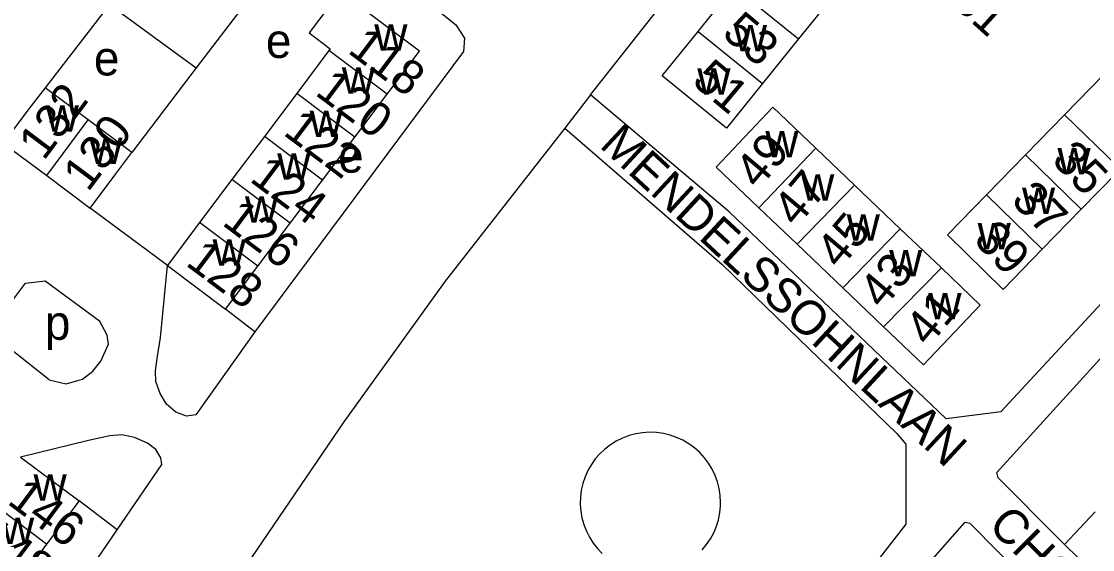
# Model space of a CAD drawing. Extents: x 159045 to 160918, y 380454 to 382516.
# Drawn here: x 159439.6 to 159564.5, y 381886.8 to 381948.4 of the extents above; entities that cross this region are included whole.
import ezdxf

# ---------------------------------------------------------------- set-up
doc = ezdxf.new("R2010")
doc.units = 0
for name, color, linetype in [('BLT_Basislijn', 7, 'Continuous'), ('BLT_Bebouwing', 7, 'Continuous'), ('BLT_Centroide', 7, 'Continuous'), ('BLT_Huisnummer', 7, 'Continuous'), ('BLT_Huisnummer_ tussenligend', 7, 'Continuous'), ('BLT_Huisnummer_reeks', 7, 'Continuous'), ('BLT_Onderverdeling_panden', 7, 'Continuous'), ('BLT_Straatnaam_verkleind', 7, 'Continuous')]:
    doc.layers.add(name, color=color, linetype=linetype)

msp = doc.modelspace()

# ---------------------------------------------------------------- linework, layer by layer
at = {"layer": 'BLT_Basislijn'}
for p, q in [((159449.92, 381950.36), (159442.39, 381940.67)), ((159449.92, 381950.36), (159460.02, 381942.98)), ((159465.72, 381950.44), (159460.02, 381942.98)), ((159460.02, 381942.98), (159452.49, 381933.12)), ((159505.97, 381939.82), (159502.97, 381935.96)), ((159456.65, 381919.95), (159447.65, 381926.64)), ((159564.78, 381891.24), (159561.21, 381887.45))]:
    msp.add_line(p, q, dxfattribs=at)
for points in [[(159557.92, 382002.85), (159569.85, 381992.2), (159593.34, 381970.78), (159604.26, 381960.81), (159603.62, 381953.08), (159578.72, 381929.8), (159553.77, 381902.89), (159547.43, 381902.07), (159522.11, 381926.2), (159505.97, 381939.82)], [(159505.97, 381939.82), (159530.32, 381970.73), (159541.99, 381984.63), (159557.92, 382002.85)], [(159474.15, 381961.14), (159490.26, 381947.98), (159491.29, 381946.43), (159491.17, 381944.89), (159466.84, 381912.21)], [(159502.97, 381935.96), (159489.03, 381918.13), (159477.2, 381901.74), (159431.57, 381834.71), (159406.92, 381794.94), (159403.57, 381788.28), (159398.17, 381779.46), (159394.2, 381769.35), (159393.17, 381763.14)], [(159502.97, 381935.96), (159521.25, 381920.1), (159531.44, 381910.25)], [(159561.21, 381887.45), (159560.55, 381888.1), (159553.47, 381895.22), (159553.31, 381895.83), (159570.71, 381914.96), (159578.54, 381923.68), (159582.83, 381927.27), (159584.61, 381927.08), (159585.09, 381926.76), (159592.45, 381918.86)], [(159466.84, 381912.21), (159459.98, 381902.55), (159458.88, 381902.4), (159457.65, 381902.84), (159456.54, 381903.79), (159455.79, 381905.04), (159455.29, 381906.42), (159455.25, 381907.66), (159455.47, 381909.1), (159455.83, 381911.54), (159456.65, 381919.95)], [(159442.89, 381906.63), (159437.96, 381910.51), (159436.85, 381911.92), (159436.82, 381913.53), (159440.1, 381917.9), (159442.42, 381918.17), (159448.73, 381913.49)], [(159466.84, 381912.21), (159463.42, 381914.86)], [(159442.89, 381906.63), (159444.85, 381906.15), (159446.77, 381906.72), (159447.95, 381907.65), (159448.88, 381908.8), (159449.78, 381910.77), (159449.65, 381911.82), (159448.73, 381913.49)], [(159531.44, 381910.25), (159541.64, 381900.41), (159542.72, 381899.11), (159542.72, 381889.82), (159522.41, 381863.71)], [(159450.81, 381889.15), (159456.01, 381896.75), (159455.9, 381897.52), (159455.3, 381898.49), (159454.33, 381899.24), (159452.83, 381899.91), (159451.34, 381900.21), (159449.94, 381900.09), (159447.45, 381899.55), (159439.54, 381897.61)], [(159520.76, 381894.72), (159520.49, 381895.48), (159520.14, 381896.21), (159519.72, 381896.91), (159519.23, 381897.55), (159518.69, 381898.15), (159518.09, 381898.69), (159517.43, 381899.17), (159516.74, 381899.58), (159516, 381899.91), (159515.24, 381900.18), (159514.45, 381900.37), (159513.65, 381900.48), (159512.84, 381900.51), (159512.04, 381900.46), (159511.24, 381900.33), (159510.46, 381900.12), (159509.7, 381899.84), (159508.97, 381899.48), (159508.29, 381899.05), (159507.65, 381898.56), (159507.06, 381898.01), (159506.52, 381897.4), (159506.06, 381896.74), (159505.65, 381896.04), (159505.32, 381895.3), (159505.07, 381894.53), (159504.89, 381893.75), (159504.79, 381892.94), (159504.77, 381892.14), (159504.83, 381891.33), (159504.97, 381890.53), (159505.18, 381889.75), (159505.48, 381889), (159505.84, 381888.28), (159506.28, 381887.6), (159506.78, 381886.96), (159507.34, 381886.38)], [(159521.12, 381892.33), (159521.08, 381893.14), (159520.96, 381893.94), (159520.76, 381894.72)], [(159450.81, 381889.15), (159446.35, 381892.51)], [(159518.96, 381886.8), (159519.48, 381887.42), (159519.93, 381888.09), (159520.32, 381888.8), (159520.63, 381889.55), (159520.87, 381890.32), (159521.03, 381891.11), (159521.11, 381891.92), (159521.12, 381892.33)], [(159556.7, 381883.3), (159550.19, 381889.89), (159549.56, 381889.98), (159540.63, 381879.85), (159521.32, 381856.75), (159520.65, 381854.44), (159524.17, 381850.99)], [(159405.72, 381871.1), (159406.33, 381870.68), (159423.49, 381858.24), (159426.14, 381856.65), (159428.26, 381856.8), (159430.29, 381859.16), (159450.81, 381889.15)], [(159581.97, 381874.07), (159578.45, 381870.61), (159561.21, 381887.45)]]:
    msp.add_lwpolyline(points, dxfattribs=at)
at = {"layer": 'BLT_Bebouwing'}
for p, q in [((159518.51, 381947.23), (159522.7, 381952.43)), ((159534.41, 381951.56), (159530.22, 381946.36)), ((159530.22, 381946.36), (159526.02, 381941.17)), ((159475.48, 381945.02), (159471.72, 381940)), ((159561.22, 381937.52), (159565.77, 381942.19)), ((159447.43, 381936.91), (159442.39, 381940.67)), ((159471.72, 381940), (159467.95, 381934.99)), ((159478.49, 381934.91), (159482.26, 381939.92)), ((159527.21, 381938.39), (159532.22, 381933.61)), ((159556.66, 381932.85), (159561.22, 381937.52)), ((159452.49, 381933.12), (159447.43, 381936.91)), ((159467.95, 381934.99), (159464.18, 381929.98)), ((159474.73, 381929.9), (159478.49, 381934.91)), ((159437.52, 381934.2), (159442.59, 381930.42)), ((159532.22, 381933.61), (159536.71, 381929.33)), ((159552.1, 381928.18), (159556.66, 381932.85)), ((159567.71, 381931.18), (159563.16, 381926.51)), ((159442.59, 381930.42), (159447.65, 381926.64)), ((159464.18, 381929.98), (159460.41, 381924.97)), ((159470.96, 381924.89), (159474.73, 381929.9)), ((159536.71, 381929.33), (159542.06, 381924.22)), ((159530.03, 381922.42), (159525.58, 381926.66)), ((159563.16, 381926.51), (159558.6, 381921.84)), ((159460.41, 381924.97), (159456.65, 381919.95)), ((159467.19, 381919.87), (159470.96, 381924.89)), ((159542.06, 381924.22), (159546.85, 381919.66)), ((159535.36, 381917.34), (159530.03, 381922.42)), ((159456.65, 381919.95), (159463.42, 381914.86)), ((159463.42, 381914.86), (159467.19, 381919.87)), ((159540.12, 381912.79), (159535.36, 381917.34)), ((159439.54, 381897.61), (159446.35, 381892.51)), ((159446.35, 381892.51), (159442.57, 381887.47)), ((159442.57, 381887.47), (159438.8, 381882.43))]:
    msp.add_line(p, q, dxfattribs=at)
for points in [[(159476.79, 381951.88), (159473.17, 381947.05), (159475.63, 381945.21), (159475.48, 381945.02)], [(159482.26, 381939.92), (159486.03, 381944.93), (159476.79, 381951.88)], [(159526.02, 381941.17), (159521.83, 381935.97), (159514.31, 381942.04), (159518.51, 381947.23)], [(159442.39, 381940.67), (159440.51, 381938.21), (159437.52, 381934.2)], [(159525.58, 381926.66), (159520.6, 381931.41), (159527.21, 381938.39)], [(159447.65, 381926.64), (159450.64, 381930.64), (159452.49, 381933.12)], [(159558.6, 381921.84), (159554.04, 381917.17), (159547.55, 381923.51), (159552.1, 381928.18)], [(159546.85, 381919.66), (159551.38, 381915.33), (159544.76, 381908.38), (159540.12, 381912.79)]]:
    msp.add_lwpolyline(points, dxfattribs=at)
at = {"layer": 'BLT_Onderverdeling_panden'}
for p, q in [((159522.7, 381952.43), (159530.22, 381946.36)), ((159518.51, 381947.23), (159526.02, 381941.17)), ((159482.26, 381939.92), (159475.48, 381945.02)), ((159478.49, 381934.91), (159471.72, 381940)), ((159567.71, 381931.18), (159561.22, 381937.52)), ((159442.59, 381930.42), (159447.43, 381936.91)), ((159474.73, 381929.9), (159467.95, 381934.99)), ((159525.58, 381926.66), (159532.22, 381933.61)), ((159556.66, 381932.85), (159563.16, 381926.51)), ((159470.96, 381924.89), (159464.18, 381929.98)), ((159530.03, 381922.42), (159536.71, 381929.33)), ((159558.6, 381921.84), (159552.1, 381928.18)), ((159467.19, 381919.87), (159460.41, 381924.97)), ((159535.36, 381917.34), (159542.06, 381924.22)), ((159540.12, 381912.79), (159546.85, 381919.66)), ((159442.57, 381887.47), (159435.76, 381892.57))]:
    msp.add_line(p, q, dxfattribs=at)

# ---------------------------------------------------------------- texts
at = {"layer": 'BLT_Centroide'}
for s, p in [('e', (159468.13, 381944.14)), ('w', (159480.76, 381944.97)), ('w', (159522.67, 381944.91)), ('e', (159448.09, 381942.1)), ('w', (159476.98, 381939.97)), ('w', (159518.41, 381939.85)), ('w', (159442.47, 381935.55)), ('w', (159473.22, 381934.94)), ('w', (159447.55, 381931.77)), ('w', (159526.34, 381932.55)), ('e', (159476.55, 381930.77)), ('w', (159560.38, 381930.59)), ('w', (159469.45, 381929.94)), ('w', (159530.51, 381927.5)), ('w', (159556.25, 381925.96)), ('w', (159465.69, 381924.94)), ('w', (159535.82, 381922.83)), ('w', (159551.08, 381921.83)), ('w', (159461.92, 381919.91)), ('w', (159540.76, 381918.7)), ('w', (159545.34, 381913.69)), ('p', (159442.37, 381911.29)), ('w', (159441.05, 381892.53)), ('w', (159437.27, 381887.5))]:
    msp.add_text(s, height=4, dxfattribs=at).set_placement(p)
at = {"layer": 'BLT_Huisnummer'}
for s, rotation, p in [('53', 320.149, (159521.14, 381946.77)), ('118', 323.072, (159477.53, 381944.83)), ('51', 320.149, (159517.64, 381941.22)), ('132', 53.2589, (159442.24, 381932.06)), ('130', 53.2596, (159447.4, 381928.41)), ('122', 323.0706, (159470.02, 381935.27)), ('49', 49.9133, (159525.52, 381928.7)), ('35', 314.149, (159559.57, 381932.11)), ('37', 314.149, (159554.85, 381927.41)), ('45', 49.9133, (159534.98, 381919.38)), ('39', 314.149, (159550.47, 381922.81)), ('128', 323.0787, (159458.65, 381920.06)), ('41', 49.9133, (159545.34, 381910.35)), ('146', 323.1826, (159437.85, 381892.27))]:
    msp.add_text(s, height=4, rotation=rotation, dxfattribs=at).set_placement(p)
at = {"layer": 'BLT_Huisnummer_ tussenligend'}
for s, rotation, p in [('120', 323.072, (159473.73, 381939.92)), ('124', 323.0706, (159466.11, 381929.85)), ('47', 49.9133, (159529.96, 381924.29)), ('126', 323.0706, (159462.89, 381924.76)), ('43', 49.9133, (159539.99, 381914.71)), ('148', 323.1826, (159434.29, 381887.68))]:
    msp.add_text(s, height=4, rotation=rotation, dxfattribs=at).set_placement(p)
at = {"layer": 'BLT_Huisnummer_reeks'}
msp.add_text('59-61', height=4, rotation=317.9183, dxfattribs=at).set_placement((159542.22, 381955.58))
at = {"layer": 'BLT_Straatnaam_verkleind'}
for s, rotation, p in [('MENDELSSOHNLAAN', 317.1769, (159506.89, 381933.82)), ('CHOPINLAAN', 315.1769, (159552.16, 381889.5))]:
    msp.add_text(s, height=4, rotation=rotation, dxfattribs=at).set_placement(p)

doc.saveas('drawing.dxf')
